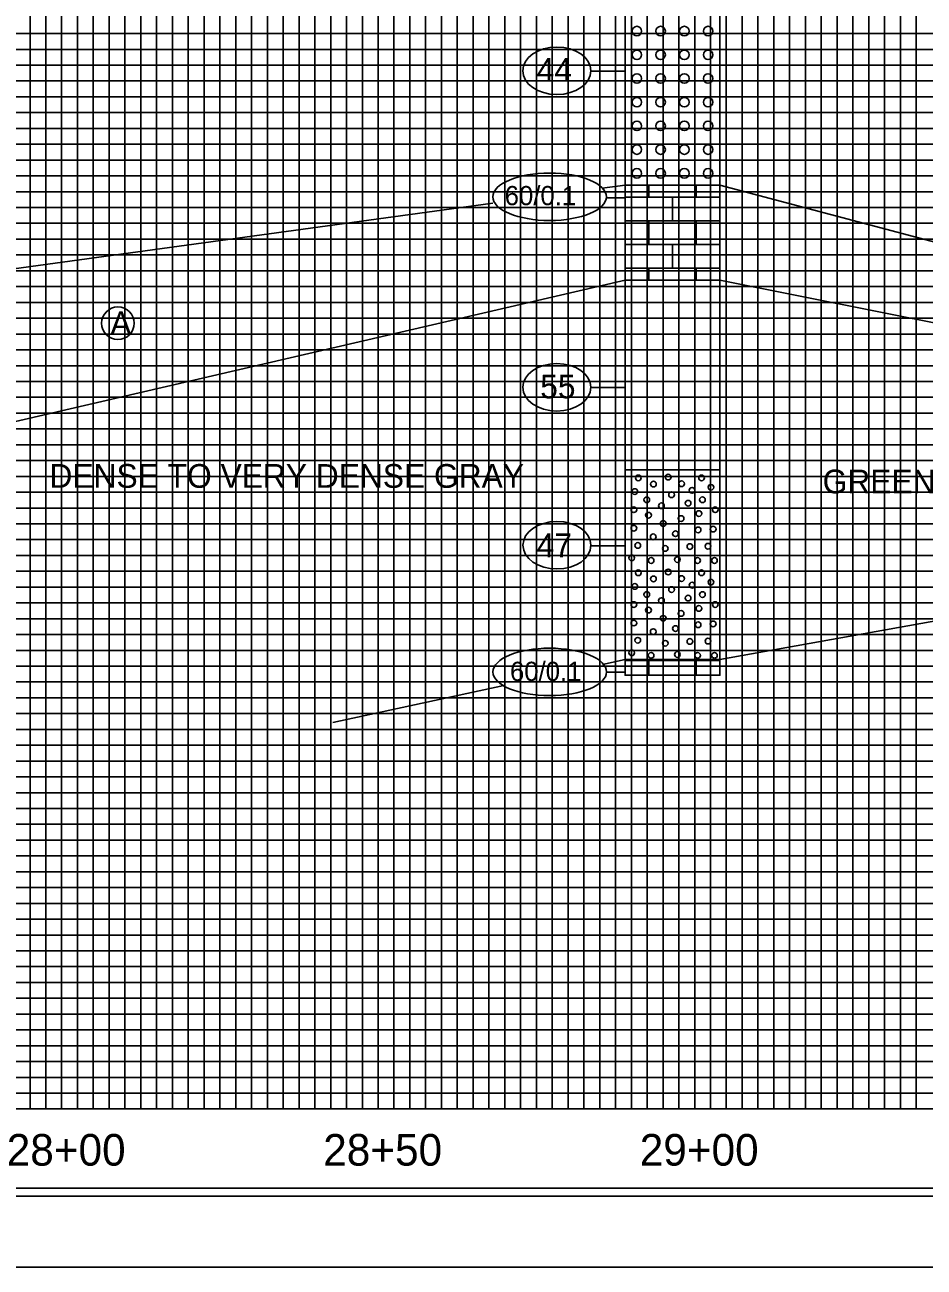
# Model space of a CAD drawing. Extents: x 2345490 to 2445302, y 465165 to 573888.
# Drawn here: x 2429181.6 to 2429465.7, y 544155.5 to 544548.3 of the extents above; entities that cross this region are included whole.
import ezdxf

# ---------------------------------------------------------------- set-up
doc = ezdxf.new("R2010")
doc.units = 0
for name, color, linetype in [('Prop Road Sect_ Boring - Material (Outline)', 7, 'Continuous'), ('Prop Road Sect_ Boring - Peripheral (SPT Oval + Leader)', 7, 'Continuous'), ('Prop Road Sect_ Boring - Peripheral (SPT Tx)', 7, 'Continuous'), ('Prop Strc Sect_ Grid - Tx + ticks', 7, 'Continuous'), ('Prop Strc Sect_ Material - Contact (General - Minor)', 7, 'Continuous'), ('Prop Strc Sect_ Material - Tx (Composite Desc)', 7, 'Continuous'), ('Sheet Cutting Line CELL', 7, 'Continuous'), ('Sheet DOT Grid CELL', 7, 'Continuous'), ('Sheet Layout Profile Border', 7, 'Continuous'), ('Sheet Plot Border Inside CELL', 7, 'Continuous'), ('Sheet Plot Border Outside CELL', 7, 'Continuous'), ('Sheet Profile CELL', 7, 'Continuous'), ('Sheet Profile Grid Major CELL', 7, 'Continuous'), ('Sheet Profile Grid Middle CELL', 7, 'Continuous'), ('Sheet Profile Grid Minor CELL', 7, 'Continuous')]:
    doc.layers.add(name, color=color, linetype=linetype)

msp = doc.modelspace()

# ---------------------------------------------------------------- linework, layer by layer
at = {"layer": 'Prop Road Sect_ Boring - Material (Outline)'}
for p, q in [((2429378.71338, 544497.59266), (2429378.71338, 544497.60766)), ((2429378.71338, 544493.83132), (2429378.71338, 544497.57772)), ((2429393.71341, 544497.59266), (2429393.71341, 544497.60766)), ((2429393.71341, 544493.83132), (2429393.71341, 544497.57772)), ((2429371.24337, 544493.83132), (2429401.21343, 544493.83132)), ((2429386.2134, 544486.3385), (2429386.2134, 544493.83132)), ((2429401.22837, 544493.83132), (2429401.24337, 544493.83132)), ((2429371.24337, 544486.3385), (2429401.21343, 544486.3385)), ((2429378.71338, 544478.84569), (2429378.71338, 544486.3385)), ((2429393.71341, 544478.84569), (2429393.71341, 544486.3385)), ((2429401.22837, 544486.3385), (2429401.24337, 544486.3385)), ((2429371.24337, 544478.84569), (2429401.21343, 544478.84569)), ((2429386.2134, 544471.35287), (2429386.2134, 544478.84569)), ((2429401.22837, 544478.84569), (2429401.24337, 544478.84569)), ((2429371.24337, 544471.35287), (2429401.21343, 544471.35287)), ((2429378.71338, 544467.60766), (2429378.71338, 544471.35287)), ((2429393.71341, 544467.60766), (2429393.71341, 544471.35287)), ((2429401.22837, 544471.35287), (2429401.24337, 544471.35287)), ((2429371.24337, 544347.3385), (2429401.21343, 544347.3385)), ((2429378.71338, 544342.65101), (2429378.71338, 544347.60766)), ((2429386.2134, 544347.3385), (2429386.2134, 544347.60766)), ((2429393.71341, 544342.65101), (2429393.71341, 544347.60766)), ((2429401.22837, 544347.3385), (2429401.24337, 544347.3385))]:
    msp.add_line(p, q, dxfattribs=at)
for points in [[(2429371.24337, 544567.60766), (2429401.24337, 544567.60766), (2429401.24337, 544497.60766), (2429371.24337, 544497.60766)], [(2429371.24337, 544497.60766), (2429401.24337, 544497.60766), (2429401.24337, 544467.60766), (2429371.24337, 544467.60766)], [(2429371.24337, 544467.60766), (2429401.24337, 544467.60766), (2429401.24337, 544407.60766), (2429371.24337, 544407.60766)], [(2429371.24337, 544407.60766), (2429401.24337, 544407.60766), (2429401.24337, 544347.60766), (2429371.24337, 544347.60766)], [(2429371.24337, 544347.60766), (2429401.24337, 544347.60766), (2429401.24337, 544342.65101), (2429371.24337, 544342.65101)]]:
    msp.add_lwpolyline(points, close=True, dxfattribs=at)
for centre, radius in [((2429374.98026, 544546.31933), 1.5), ((2429382.48026, 544546.31933), 1.5), ((2429389.98026, 544546.31933), 1.5), ((2429397.48026, 544546.31933), 1.5), ((2429374.98026, 544538.81933), 1.5), ((2429382.48026, 544538.81933), 1.5), ((2429389.98026, 544538.81933), 1.5), ((2429397.48026, 544538.81933), 1.5), ((2429374.98026, 544531.31933), 1.5), ((2429382.48026, 544531.31933), 1.5), ((2429389.98026, 544531.31933), 1.5), ((2429397.48026, 544531.31933), 1.5), ((2429374.98026, 544523.83433), 1.5), ((2429382.48026, 544523.83433), 1.5), ((2429389.98026, 544523.83433), 1.5), ((2429397.48026, 544523.83433), 1.5), ((2429374.98026, 544516.33433), 1.5), ((2429382.48026, 544516.33433), 1.5), ((2429389.98026, 544516.33433), 1.5), ((2429397.48026, 544516.33433), 1.5), ((2429374.98026, 544508.83433), 1.5), ((2429382.48026, 544508.83433), 1.5), ((2429389.98026, 544508.83433), 1.5), ((2429397.48026, 544508.83433), 1.5), ((2429374.98026, 544501.33433), 1.5), ((2429382.48026, 544501.33433), 1.5), ((2429389.98026, 544501.33433), 1.5), ((2429397.48026, 544501.33433), 1.5), ((2429375.44029, 544405.05365), 0.9), ((2429384.89209, 544405.2855), 0.9), ((2429395.43642, 544405.05365), 0.9), ((2429374.30641, 544400.71403), 0.9), ((2429380.21924, 544403.10434), 0.9), ((2429389.12866, 544403.21043), 0.9), ((2429392.41145, 544401.11903), 0.9), ((2429398.39646, 544402.07903), 0.9), ((2429378.11642, 544398.13402), 0.9), ((2429385.9414, 544399.73231), 0.9), ((2429391.18145, 544397.03902), 0.9), ((2429395.68146, 544398.13402), 0.9), ((2429374.03641, 544394.99902), 0.9), ((2429378.65642, 544393.22901), 0.9), ((2429382.73643, 544396.22902), 0.9), ((2429394.58646, 544393.76901), 0.9), ((2429399.76147, 544394.99902), 0.9), ((2429374.03641, 544389.14901), 0.9), ((2429383.30643, 544390.64901), 0.9), ((2429388.94644, 544392.19401), 0.9), ((2429399.08646, 544388.879), 0.9), ((2429380.15643, 544386.419), 0.9), ((2429387.17644, 544387.409), 0.9), ((2429394.31645, 544388.594), 0.9), ((2429375.25142, 544383.68899), 0.9), ((2429383.96643, 544382.74399), 0.9), ((2429391.72145, 544383.34399), 0.9), ((2429397.45146, 544383.43399), 0.9), ((2429373.34641, 544379.75899), 0.9), ((2429379.46643, 544378.93399), 0.9), ((2429387.77644, 544379.20399), 0.9), ((2429394.18145, 544378.93399), 0.9), ((2429399.49147, 544378.93399), 0.9), ((2429375.44029, 544375.06865), 0.9), ((2429380.21924, 544373.11934), 0.9), ((2429384.89209, 544375.3005), 0.9), ((2429389.12866, 544373.22543), 0.9), ((2429395.43642, 544375.06865), 0.9), ((2429374.30641, 544370.72903), 0.9), ((2429385.9414, 544369.74731), 0.9), ((2429392.41145, 544371.13403), 0.9), ((2429398.39646, 544372.09403), 0.9), ((2429378.11642, 544368.14902), 0.9), ((2429382.73643, 544366.24402), 0.9), ((2429391.18145, 544367.05402), 0.9), ((2429395.68146, 544368.14902), 0.9), ((2429374.03641, 544365.01402), 0.9), ((2429378.65642, 544363.24401), 0.9), ((2429388.94644, 544362.20901), 0.9), ((2429394.58646, 544363.78401), 0.9), ((2429399.76147, 544365.01402), 0.9), ((2429374.03641, 544359.16401), 0.9), ((2429383.30643, 544360.66401), 0.9), ((2429387.17644, 544357.424), 0.9), ((2429394.31645, 544358.609), 0.9), ((2429399.08646, 544358.894), 0.9), ((2429375.25142, 544353.70399), 0.9), ((2429380.15643, 544356.434), 0.9), ((2429397.45146, 544353.44899), 0.9), ((2429373.34641, 544349.77399), 0.9), ((2429383.96643, 544352.75899), 0.9), ((2429391.72145, 544353.35899), 0.9), ((2429379.46643, 544348.94899), 0.9), ((2429387.77644, 544349.21899), 0.9), ((2429394.18145, 544348.94899), 0.9), ((2429399.49147, 544348.94899), 0.9)]:
    msp.add_circle(centre, radius, dxfattribs=at)
at = {"layer": 'Prop Road Sect_ Boring - Peripheral (SPT Oval + Leader)'}
for p, q in [((2429371.24337, 544533.60766), (2429360.40479, 544533.60766)), ((2429371.24337, 544493.63774), (2429365.20793, 544493.63774)), ((2429371.24337, 544433.60766), (2429360.40479, 544433.60766)), ((2429371.24337, 544383.60766), (2429360.40479, 544383.60766)), ((2429371.24337, 544343.59673), (2429365.20793, 544343.59673))]:
    msp.add_line(p, q, dxfattribs=at)
for centre, major_axis, ratio in [((2429349.69907, 544533.76035), (10.74213, 0), 0.698185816), ((2429347.40624, 544493.91986), (17.94685, 0), 0.417900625), ((2429349.69907, 544433.6949), (10.74213, 0), 0.698185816), ((2429349.74385, 544383.76369), (10.74213, 0), 0.698185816), ((2429347.45103, 544343.70903), (17.94685, 0), 0.417900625)]:
    msp.add_ellipse(centre, major_axis=major_axis, ratio=ratio, dxfattribs=at)
at = {"layer": 'Prop Strc Sect_ Material - Contact (General - Minor)'}
for p, q in [((2429371.24337, 544497.60766), (2429363.98319, 544496.61306)), ((2429585.24337, 544448.81219), (2429401.24337, 544497.60766)), ((2429329.52505, 544491.89247), (2429161.24337, 544468.83877)), ((2429161.24337, 544418.83877), (2429371.24337, 544467.60766)), ((2429401.24337, 544467.60766), (2429585.24337, 544430.81219)), ((2429544.46376, 544373.45313), (2429401.24337, 544347.60766)), ((2429371.24337, 544347.60766), (2429364.12314, 544346.07643)), ((2429332.97863, 544339.37869), (2429278.94132, 544327.75777))]:
    msp.add_line(p, q, dxfattribs=at)
at = {"layer": 'Prop Strc Sect_ Material - Tx (Composite Desc)'}
msp.add_lwpolyline([(2429371.24337, 544467.60766), (2429401.24337, 544467.60766), (2429401.24337, 544407.60766), (2429371.24337, 544407.60766)], close=True, dxfattribs=at)
msp.add_circle((2429211.01983, 544453.95258), 5.15885, dxfattribs=at)
at = {"layer": 'Sheet Cutting Line CELL'}
msp.add_line((2428481.24316, 544155.52975), (2430165.24316, 544155.52975), dxfattribs=at)
at = {"layer": 'Sheet DOT Grid CELL'}
for p, q in [((2429198.24316, 545230.52975), (2429198.24316, 544205.52975)), ((2429248.24316, 545230.52975), (2429248.24316, 544205.52975)), ((2429298.24316, 545230.52975), (2429298.24316, 544205.52975)), ((2429348.24316, 545230.52975), (2429348.24316, 544205.52975)), ((2429398.24316, 545230.52975), (2429398.24316, 544205.52975)), ((2429448.24316, 545230.52975), (2429448.24316, 544205.52975)), ((2428648.24316, 544505.52975), (2430148.24316, 544505.52975)), ((2428648.24316, 544455.52975), (2430148.24316, 544455.52975)), ((2428648.24316, 544405.52975), (2430148.24316, 544405.52975)), ((2428648.24316, 544355.52975), (2430148.24316, 544355.52975)), ((2428648.24316, 544305.52975), (2430148.24316, 544305.52975)), ((2428648.24316, 544255.52975), (2430148.24316, 544255.52975))]:
    msp.add_line(p, q, dxfattribs=at)
at = {"layer": 'Sheet Layout Profile Border'}
msp.add_lwpolyline([(2428698.24316, 545230.52975), (2428698.24316, 544205.52975), (2430098.24316, 544205.52975), (2430098.24316, 545092.97975), (2429948.19316, 545092.97975), (2429948.19316, 545230.52975)], close=True, dxfattribs=at)
at = {"layer": 'Sheet Plot Border Inside CELL'}
msp.add_lwpolyline([(2430160.74316, 545233.07975), (2428494.24316, 545233.07975), (2428494.24316, 544177.97975), (2430160.74316, 544177.97975)], close=True, dxfattribs=at)
at = {"layer": 'Sheet Plot Border Outside CELL'}
msp.add_lwpolyline([(2430165.24316, 545255.52975), (2428481.24316, 545255.52975), (2428481.24316, 544155.52975), (2430165.24316, 544155.52975)], close=True, dxfattribs=at)
at = {"layer": 'Sheet Profile CELL'}
msp.add_line((2430148.24316, 544205.52975), (2428648.24316, 544205.52975), dxfattribs=at)
msp.add_lwpolyline([(2430148.24316, 545230.52975), (2428648.24316, 545230.52975), (2428648.24316, 544180.52975), (2430148.24316, 544180.52975)], close=True, dxfattribs=at)
at = {"layer": 'Sheet Profile Grid Major CELL'}
for points in [[(2429198.24316, 545230.52975), (2429198.24316, 544205.52975), (2429248.24316, 544205.52975), (2429248.24316, 545230.52975)], [(2429298.24316, 545230.52975), (2429298.24316, 544205.52975), (2429348.24316, 544205.52975), (2429348.24316, 545230.52975)], [(2429398.24316, 545230.52975), (2429398.24316, 544205.52975), (2429448.24316, 544205.52975), (2429448.24316, 545230.52975)], [(2430148.24316, 544455.52975), (2428648.24316, 544455.52975), (2428648.24316, 544505.52975), (2430148.24316, 544505.52975)], [(2430148.24316, 544355.52975), (2428648.24316, 544355.52975), (2428648.24316, 544405.52975), (2430148.24316, 544405.52975)], [(2430148.24316, 544255.52975), (2428648.24316, 544255.52975), (2428648.24316, 544305.52975), (2430148.24316, 544305.52975)]]:
    msp.add_lwpolyline(points, dxfattribs=at)
at = {"layer": 'Sheet Profile Grid Middle CELL'}
for points in [[(2429173.24316, 544205.52975), (2429223.24316, 544205.52975), (2429223.24316, 545230.52975)], [(2429273.24316, 545230.52975), (2429273.24316, 544205.52975), (2429323.24316, 544205.52975), (2429323.24316, 545230.52975)], [(2429373.24316, 545230.52975), (2429373.24316, 544205.52975), (2429423.24316, 544205.52975), (2429423.24316, 545230.52975)], [(2430148.24316, 544530.52975), (2428648.24316, 544530.52975), (2428648.24316, 544480.52975), (2430148.24316, 544480.52975)], [(2430148.24316, 544430.52975), (2428648.24316, 544430.52975), (2428648.24316, 544380.52975), (2430148.24316, 544380.52975)], [(2430148.24316, 544330.52975), (2428648.24316, 544330.52975), (2428648.24316, 544280.52975), (2430148.24316, 544280.52975)], [(2430148.24316, 544230.52975), (2428648.24316, 544230.52975)]]:
    msp.add_lwpolyline(points, dxfattribs=at)
at = {"layer": 'Sheet Profile Grid Minor CELL'}
for points in [[(2429183.24316, 545230.52975), (2429183.24316, 544205.52975), (2429188.24316, 544205.52975), (2429188.24316, 545230.52975), (2429193.24316, 545230.52975), (2429193.24316, 544205.52975), (2429203.24316, 544205.52975), (2429203.24316, 545230.52975), (2429208.24316, 545230.52975), (2429208.24316, 544205.52975), (2429213.24316, 544205.52975), (2429213.24316, 545230.52975), (2429218.24316, 545230.52975), (2429218.24316, 544205.52975)], [(2429228.24316, 544205.52975), (2429228.24316, 545230.52975)], [(2429233.24316, 545230.52975), (2429233.24316, 544205.52975), (2429238.24316, 544205.52975), (2429238.24316, 545230.52975)], [(2429243.24316, 545230.52975), (2429243.24316, 544205.52975), (2429253.24316, 544205.52975), (2429253.24316, 545230.52975)], [(2429258.24316, 545230.52975), (2429258.24316, 544205.52975), (2429258.24316, 544205.52975), (2429263.24316, 544205.52975), (2429263.24316, 545230.52975)], [(2429268.24316, 545230.52975), (2429268.24316, 544205.52975), (2429278.24316, 544205.52975), (2429278.24316, 545230.52975)], [(2429283.24316, 545230.52975), (2429283.24316, 544205.52975), (2429288.24316, 544205.52975), (2429288.24316, 545230.52975)], [(2429293.24316, 545230.52975), (2429293.24316, 544205.52975), (2429303.24316, 544205.52975), (2429303.24316, 545230.52975)], [(2429308.24316, 545230.52975), (2429308.24316, 544205.52975), (2429313.24316, 544205.52975), (2429313.24316, 545230.52975)], [(2429318.24316, 545230.52975), (2429318.24316, 544205.52975), (2429328.24316, 544205.52975), (2429328.24316, 545230.52975)], [(2429333.24316, 545230.52975), (2429333.24316, 544205.52975), (2429338.24316, 544205.52975), (2429338.24316, 545230.52975)], [(2429343.24316, 545230.52975), (2429343.24316, 544205.52975), (2429353.24316, 544205.52975), (2429353.24316, 545230.52975)], [(2429358.24316, 545230.52975), (2429358.24316, 544205.52975), (2429363.24316, 544205.52975), (2429363.24316, 545230.52975)], [(2429368.24316, 545230.52975), (2429368.24316, 544205.52975), (2429378.24316, 544205.52975), (2429378.24316, 545230.52975)], [(2429383.24316, 545230.52975), (2429383.24316, 544205.52975), (2429388.24316, 544205.52975), (2429388.24316, 545230.52975)], [(2429393.24316, 545230.52975), (2429393.24316, 544205.52975), (2429403.24316, 544205.52975), (2429403.24316, 545230.52975)], [(2429408.24316, 545230.52975), (2429408.24316, 544205.52975)], [(2429418.24316, 545229.92975), (2429418.24316, 544205.52975), (2429428.24316, 544205.52975), (2429428.24316, 545230.52975)], [(2429433.24316, 545230.52975), (2429433.24316, 544205.52975), (2429438.24316, 544205.52975), (2429438.24316, 545230.52975)], [(2429443.24316, 545230.52975), (2429443.24316, 544205.52975), (2429453.24316, 544205.52975), (2429453.24316, 545230.52975)], [(2429458.24316, 545230.52975), (2429458.24316, 544205.52975), (2429463.24316, 544205.52975), (2429463.24316, 545230.52975)], [(2429408.24316, 544205.52975), (2429413.24316, 544205.52975), (2429413.24316, 545229.92975)], [(2430098.24316, 544545.52975), (2428698.24316, 544545.52975), (2428698.24316, 544540.52975), (2430098.24316, 544540.52975)], [(2430098.24316, 544535.52975), (2428698.24316, 544535.52975), (2428698.24316, 544525.52975), (2430098.24316, 544525.52975)], [(2430098.24316, 544520.52975), (2428698.24316, 544520.52975), (2428698.24316, 544515.52975), (2430098.24316, 544515.52975)], [(2430098.24316, 544510.52975), (2428698.24316, 544510.52975), (2428698.24316, 544500.52975), (2430098.24316, 544500.52975)], [(2430098.24316, 544495.52975), (2428698.24316, 544495.52975), (2428698.24316, 544490.52975), (2430098.24316, 544490.52975)], [(2430098.24316, 544485.52975), (2428698.24316, 544485.52975), (2428698.24316, 544475.52975), (2430098.24316, 544475.52975)], [(2430098.24316, 544470.52975), (2428698.24316, 544470.52975), (2428698.24316, 544465.52975), (2430098.24316, 544465.52975)], [(2430098.24316, 544460.52975), (2428698.24316, 544460.52975), (2428698.24316, 544450.52975), (2430098.24316, 544450.52975)], [(2430098.24316, 544445.52975), (2428698.24316, 544445.52975), (2428698.24316, 544440.52975), (2430098.24316, 544440.52975)], [(2430098.24316, 544435.52975), (2428698.24316, 544435.52975), (2428698.24316, 544425.52975), (2430098.24316, 544425.52975)], [(2430098.24316, 544420.52975), (2428698.24316, 544420.52975), (2428698.24316, 544415.52975), (2430098.24316, 544415.52975)], [(2430098.24316, 544410.52975), (2428698.24316, 544410.52975)], [(2428698.24316, 544400.52975), (2430098.24316, 544400.52975)], [(2430098.24316, 544395.52975), (2428698.24316, 544395.52975), (2428698.24316, 544390.52975), (2430098.24316, 544390.52975)], [(2430098.24316, 544385.52975), (2428698.24316, 544385.52975)], [(2428698.24316, 544375.52975), (2430098.24316, 544375.52975)], [(2430098.24316, 544370.52975), (2428698.24316, 544370.52975), (2428698.24316, 544365.52975), (2430098.24316, 544365.52975)], [(2430098.24316, 544360.52975), (2428698.24316, 544360.52975), (2428698.24316, 544350.52975), (2430098.24316, 544350.52975)], [(2430098.24316, 544345.52975), (2428698.24316, 544345.52975), (2428698.24316, 544340.52975), (2430098.24316, 544340.52975)], [(2430098.24316, 544335.52975), (2428698.24316, 544335.52975), (2428698.24316, 544325.52975), (2430098.24316, 544325.52975)], [(2430098.24316, 544320.52975), (2428698.24316, 544320.52975), (2428698.24316, 544315.52975), (2430098.24316, 544315.52975)], [(2430098.24316, 544310.52975), (2428698.24316, 544310.52975), (2428698.24316, 544300.52975), (2430098.24316, 544300.52975)], [(2430098.24316, 544295.52975), (2428698.24316, 544295.52975), (2428698.24316, 544290.52975), (2430098.24316, 544290.52975)], [(2430098.24316, 544285.52975), (2428698.24316, 544285.52975), (2428698.24316, 544275.52975), (2430098.24316, 544275.52975)], [(2430098.24316, 544270.52975), (2428698.24316, 544270.52975), (2428698.24316, 544265.52975), (2430098.24316, 544265.52975)], [(2430098.24316, 544260.52975), (2428698.24316, 544260.52975), (2428698.24316, 544250.52975), (2430098.24316, 544250.52975)], [(2430098.24316, 544245.52975), (2428698.24316, 544245.52975), (2428698.24316, 544240.52975), (2430098.24316, 544240.52975)], [(2430098.24316, 544235.52975), (2428698.24316, 544235.52975), (2428698.24316, 544225.52975), (2430098.24316, 544225.52975)], [(2430098.24316, 544220.52975), (2428698.24316, 544220.52975), (2428698.24316, 544215.52975), (2430098.24316, 544215.52975)], [(2430098.24316, 544210.52975), (2428698.24316, 544210.52975)]]:
    msp.add_lwpolyline(points, dxfattribs=at)

# ---------------------------------------------------------------- texts
at = {"layer": 'Prop Road Sect_ Boring - Peripheral (SPT Tx)'}
for s, height, p in [('44', 7.5, (2429343.31681, 544530.27307)), ('60/0.1', 6.075, (2429333.21461, 544491.25637)), ('55', 7.5, (2429344.44531, 544430.19568)), ('47', 7.5, (2429343.31681, 544379.97786)), ('60/0.1', 6.075, (2429334.88759, 544340.85292))]:
    msp.add_text(s, height=height, dxfattribs=at).set_placement(p)
at = {"layer": 'Prop Strc Sect_ Grid - Tx + ticks'}
for s, p in [('28+00', (2429175.89447, 544187.62371)), ('28+50', (2429275.89447, 544187.62371)), ('29+00', (2429375.89447, 544187.62371))]:
    msp.add_text(s, height=10, dxfattribs=at).set_placement(p)
at = {"layer": 'Prop Strc Sect_ Material - Tx (Composite Desc)'}
for s, p in [('A', (2429208.59857, 544450.20258)), ('DENSE TO VERY DENSE GRAY', (2429189.39186, 544401.92056)), ('GREEN SAND AND', (2429433.67604, 544400.1709))]:
    msp.add_text(s, height=7.5, dxfattribs=at).set_placement(p)

doc.saveas('drawing.dxf')
